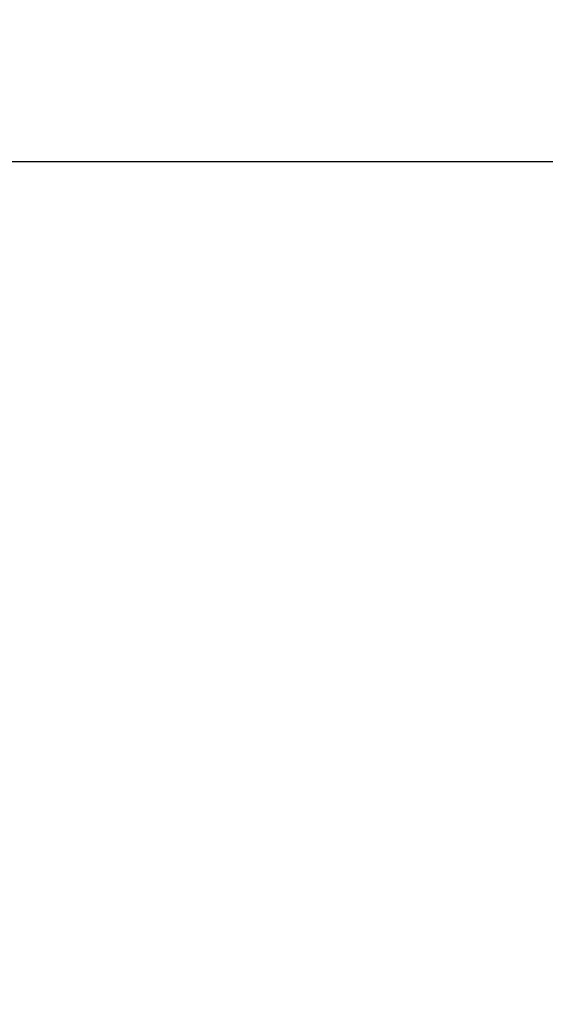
# Model space of a CAD drawing. Header units: millimetres. Extents: x -57642 to 5082813, y -177084 to 58112.
# Tile 359 of 656: x 51409.94 to 51411.68, y -59493.89 to -59490.63. Entities that reach past the tile are written whole.
import ezdxf

# ---------------------------------------------------------------- set-up
doc = ezdxf.new("R2010")
doc.units = ezdxf.units.MM

msp = doc.modelspace()

# ---------------------------------------------------------------- hatches: boundary and pattern name
at = {"lineweight": 13}
h = msp.add_hatch(dxfattribs=at)
h.set_pattern_fill('ANSI33', color=256, scale=50, style=0)
h.set_pattern_definition([(45, (-7e-12, -120130.96), (-224.5064, 224.5064), []), (45, (224.5, -120130.96), (-224.5064, 224.5064), [158.75, -79.375])])
h.paths.add_polyline_path([(50339.44271, -59128.93618), (44889.44271, -59037.1047), (44889.44271, -58937.1047), (44689.44271, -58937.1047), (44689.44271, -59037.1047), (42945.44271, -59037.1047), (42945.44271, -59262.1047), (43045.44271, -59262.1047), (43045.44271, -59272.1047), (42945.44271, -59272.1047), (42945.44271, -59487.1047), (43045.44271, -59487.1047), (43045.44271, -59497.1047), (50339.44271, -59497.1047)])
h.paths.add_polyline_path([(44784.44271, -59012.27764, -0.4142136), (44789.44271, -59007.27764), (44789.44271, -58967.27764, -0.4142136), (44784.44271, -58962.27764, -1), (44794.44271, -58962.27764, -0.4142136), (44789.44271, -58967.27764), (44789.44271, -59007.27764, -0.4142136), (44794.44271, -59012.27764, -1)], flags=16)
h.paths.add_polyline_path([(51714.44455, -59152.1047), (50339.44271, -59128.93618), (50339.44271, -59497.1047), (51365.45704, -59497.1047), (51365.45704, -59491.1047), (51411.85704, -59491.1047), (51411.85704, -59481.1047), (51484.44455, -59481.1047), (51484.44455, -59479.1047), (51644.44455, -59479.1047), (51714.44455, -59481.1047)])

# ---------------------------------------------------------------- linework, layer by layer
msp.add_lwpolyline([(51425.45704, -59531.1047), (51425.45704, -59491.1047), (51365.45704, -59491.1047), (51365.45704, -59494.1047, 0.4142136), (51368.45704, -59497.1047), (51413.45704, -59497.1047, -0.4142136), (51419.45704, -59503.1047), (51419.45704, -59528.1047, 0.4142136), (51422.45704, -59531.1047), (51425.45704, -59531.1047)], format="xyb")

doc.saveas('drawing.dxf')
